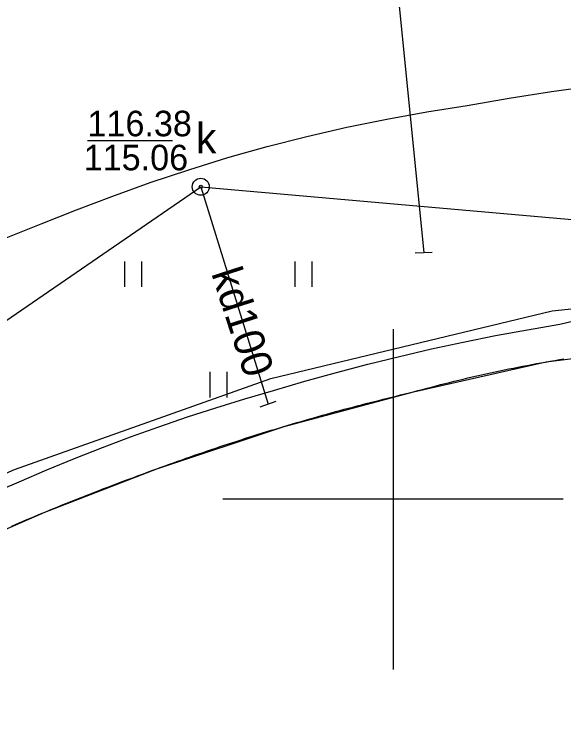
# Model space of a CAD drawing. Extents: x 6434771 to 6436222, y 5663454 to 5664782.
# Drawn here: x 6435488.88 to 6435505.01, y 5664193.12 to 5664214.24 of the extents above; entities that cross this region are included whole.
import ezdxf

# ---------------------------------------------------------------- set-up
doc = ezdxf.new("R2010")
doc.units = 0
for name, color, linetype in [('Warstwa 1', 7, 'Continuous'), ('Warstwa 11', 7, 'Continuous'), ('Warstwa 12', 7, 'Continuous'), ('Warstwa 14', 7, 'Continuous'), ('Warstwa 20', 7, 'Continuous'), ('Warstwa 4', 7, 'Continuous'), ('Warstwa 5', 7, 'Continuous'), ('Warstwa 6', 7, 'Continuous'), ('Warstwa 63', 7, 'Continuous'), ('Warstwa 7', 7, 'Continuous'), ('Warstwa 9', 7, 'Continuous')]:
    doc.layers.add(name, color=color, linetype=linetype)

msp = doc.modelspace()

# ---------------------------------------------------------------- linework, layer by layer
at = {"layer": 'Warstwa 1'}
for p, q in [((6435504.5, 5664204.037), (6435508.697, 5664204.556)), ((6435500.599, 5664203.154), (6435504.5, 5664204.037)), ((6435496.797, 5664202.14), (6435500.599, 5664203.154)), ((6435493.062, 5664200.895), (6435496.797, 5664202.14)), ((6435489.776, 5664199.625), (6435493.062, 5664200.895)), ((6435486.378, 5664198.136), (6435489.776, 5664199.625))]:
    msp.add_line(p, q, dxfattribs=at)
at = {"layer": 'Warstwa 11'}
for points in [[(6435500.599, 5664203.154), (6435500.732, 5664203.191), (6435500.864, 5664203.226), (6435500.997, 5664203.262), (6435501.129, 5664203.297), (6435501.263, 5664203.332), (6435501.395, 5664203.367), (6435501.527, 5664203.4), (6435501.661, 5664203.433), (6435501.794, 5664203.467), (6435501.928, 5664203.499), (6435502.061, 5664203.532), (6435502.194, 5664203.563), (6435502.328, 5664203.594), (6435502.461, 5664203.625), (6435502.596, 5664203.655), (6435502.729, 5664203.684), (6435502.863, 5664203.715), (6435502.998, 5664203.743), (6435503.132, 5664203.772), (6435503.265, 5664203.8), (6435503.4, 5664203.827), (6435503.535, 5664203.855), (6435503.669, 5664203.882), (6435503.804, 5664203.907), (6435503.939, 5664203.934), (6435504.073, 5664203.959), (6435504.209, 5664203.985), (6435504.343, 5664204.009), (6435504.478, 5664204.032), (6435504.614, 5664204.057), (6435504.749, 5664204.08), (6435504.884, 5664204.102), (6435505.019, 5664204.125)], [(6435493.062, 5664200.895), (6435493.185, 5664200.941), (6435493.308, 5664200.985), (6435493.431, 5664201.03), (6435493.555, 5664201.074), (6435493.678, 5664201.119), (6435493.802, 5664201.162), (6435493.925, 5664201.206), (6435494.05, 5664201.249), (6435494.173, 5664201.293), (6435494.298, 5664201.335), (6435494.421, 5664201.378), (6435494.546, 5664201.42), (6435494.671, 5664201.463), (6435494.795, 5664201.504), (6435494.92, 5664201.546), (6435495.044, 5664201.587), (6435495.169, 5664201.629), (6435495.293, 5664201.669), (6435495.418, 5664201.71), (6435495.543, 5664201.75), (6435495.668, 5664201.791), (6435495.793, 5664201.83), (6435495.918, 5664201.87), (6435496.043, 5664201.909), (6435496.169, 5664201.949), (6435496.294, 5664201.987), (6435496.419, 5664202.026), (6435496.545, 5664202.064), (6435496.67, 5664202.103), (6435496.796, 5664202.14), (6435496.921, 5664202.178), (6435497.048, 5664202.215), (6435497.173, 5664202.251), (6435497.3, 5664202.289), (6435497.425, 5664202.325), (6435497.552, 5664202.361), (6435497.678, 5664202.397), (6435497.803, 5664202.433), (6435497.93, 5664202.468), (6435498.056, 5664202.504), (6435498.183, 5664202.539), (6435498.309, 5664202.574), (6435498.437, 5664202.608), (6435498.563, 5664202.643), (6435498.689, 5664202.676), (6435498.817, 5664202.71), (6435498.943, 5664202.743), (6435499.071, 5664202.777), (6435499.197, 5664202.809), (6435499.325, 5664202.842), (6435499.452, 5664202.874), (6435499.579, 5664202.906), (6435499.707, 5664202.939), (6435499.834, 5664202.97), (6435499.962, 5664203.002), (6435500.089, 5664203.032), (6435500.216, 5664203.064), (6435500.344, 5664203.094), (6435500.471, 5664203.125), (6435500.599, 5664203.154)], [(6435488.8, 5664199.215), (6435488.911, 5664199.262), (6435489.022, 5664199.31), (6435489.133, 5664199.356), (6435489.244, 5664199.403), (6435489.355, 5664199.45), (6435489.466, 5664199.496), (6435489.578, 5664199.542), (6435489.69, 5664199.589), (6435489.801, 5664199.634), (6435489.913, 5664199.68), (6435490.024, 5664199.726), (6435490.136, 5664199.771), (6435490.247, 5664199.816), (6435490.359, 5664199.862), (6435490.47, 5664199.906), (6435490.583, 5664199.951), (6435490.695, 5664199.996), (6435490.807, 5664200.04), (6435490.919, 5664200.085), (6435491.031, 5664200.129), (6435491.144, 5664200.173), (6435491.256, 5664200.217), (6435491.368, 5664200.26), (6435491.48, 5664200.303), (6435491.593, 5664200.347), (6435491.705, 5664200.39), (6435491.818, 5664200.433), (6435491.931, 5664200.476), (6435492.044, 5664200.518), (6435492.156, 5664200.561), (6435492.27, 5664200.604), (6435492.383, 5664200.645), (6435492.495, 5664200.687), (6435492.609, 5664200.73), (6435492.722, 5664200.771), (6435492.835, 5664200.812), (6435492.948, 5664200.853), (6435493.062, 5664200.895)]]:
    msp.add_lwpolyline(points, dxfattribs=at)
at = {"layer": 'Warstwa 12'}
for points in [[(6435522.326, 5664269.854), (6435508.019, 5664254.457), (6435497.565, 5664245.063), (6435496.739, 5664244.522), (6435499.115, 5664225.163), (6435500.901, 5664207.244)], [(6435482.507, 5664198.062), (6435488.881, 5664200.876), (6435496.414, 5664203.545), (6435504.678, 5664205.535), (6435512.459, 5664206.351), (6435520.429, 5664205.495), (6435525.132, 5664204.068), (6435528.683, 5664202.475), (6435528.858, 5664202.893), (6435534.374, 5664198.346), (6435538.182, 5664194.05), (6435539.957, 5664190.909)]]:
    msp.add_lwpolyline(points, dxfattribs=at)
at = {"layer": 'Warstwa 14'}
msp.add_line((6435491.03, 5664210.537), (6435493.519, 5664210.537), dxfattribs=at)
msp.add_circle((6435494.352, 5664209.18), 0.045, dxfattribs=at)
at = {"layer": 'Warstwa 20'}
for p, q in [((6435500.651, 5664207.234), (6435501.151, 5664207.254)), ((6435496.099, 5664202.713), (6435496.571, 5664202.879))]:
    msp.add_line(p, q, dxfattribs=at)
at = {"layer": 'Warstwa 4'}
msp.add_circle((6435494.352, 5664209.18), 0.25, dxfattribs=at)
at = {"layer": 'Warstwa 5'}
for p, q in [((6435504.653, 5664211.977), (6435505.895, 5664212.145)), ((6435503.415, 5664211.784), (6435504.653, 5664211.977)), ((6435502.181, 5664211.565), (6435503.415, 5664211.784)), ((6435500.995, 5664211.381), (6435502.181, 5664211.565)), ((6435499.814, 5664211.169), (6435500.995, 5664211.381)), ((6435498.638, 5664210.928), (6435499.814, 5664211.169)), ((6435497.468, 5664210.658), (6435498.638, 5664210.928)), ((6435496.306, 5664210.361), (6435497.468, 5664210.658)), ((6435495.151, 5664210.035), (6435496.306, 5664210.361)), ((6435494.004, 5664209.681), (6435495.151, 5664210.035)), ((6435492.866, 5664209.3), (6435494.004, 5664209.681)), ((6435491.738, 5664208.891), (6435492.866, 5664209.3)), ((6435490.698, 5664208.499), (6435491.738, 5664208.891)), ((6435489.664, 5664208.094), (6435490.698, 5664208.499)), ((6435488.634, 5664207.676), (6435489.664, 5664208.094)), ((6435492.126, 5664206.239), (6435492.126, 5664206.989)), ((6435492.626, 5664206.239), (6435492.626, 5664206.989)), ((6435497.126, 5664206.239), (6435497.126, 5664206.989)), ((6435497.626, 5664206.239), (6435497.626, 5664206.989)), ((6435504.894, 5664205.142), (6435505.594, 5664205.311)), ((6435503.948, 5664204.981), (6435504.894, 5664205.142)), ((6435503.005, 5664204.807), (6435503.948, 5664204.981)), ((6435502.064, 5664204.618), (6435503.005, 5664204.807)), ((6435501.127, 5664204.416), (6435502.064, 5664204.618)), ((6435500.192, 5664204.199), (6435501.127, 5664204.416)), ((6435499.261, 5664203.968), (6435500.192, 5664204.199)), ((6435498.334, 5664203.724), (6435499.261, 5664203.968)), ((6435494.626, 5664202.989), (6435494.626, 5664203.739)), ((6435495.126, 5664202.989), (6435495.126, 5664203.739)), ((6435497.41, 5664203.466), (6435498.334, 5664203.724)), ((6435496.49, 5664203.194), (6435497.41, 5664203.466)), ((6435495.642, 5664202.948), (6435496.49, 5664203.194)), ((6435494.798, 5664202.69), (6435495.642, 5664202.948)), ((6435493.958, 5664202.418), (6435494.798, 5664202.69)), ((6435493.122, 5664202.133), (6435493.958, 5664202.418)), ((6435492.291, 5664201.835), (6435493.122, 5664202.133)), ((6435491.465, 5664201.524), (6435492.291, 5664201.835)), ((6435490.644, 5664201.2), (6435491.465, 5664201.524)), ((6435489.828, 5664200.863), (6435490.644, 5664201.2)), ((6435489.018, 5664200.514), (6435489.828, 5664200.863)), ((6435488.489, 5664200.291), (6435489.018, 5664200.514))]:
    msp.add_line(p, q, dxfattribs=at)
at = {"layer": 'Warstwa 6'}
msp.add_circle((6435494.352, 5664209.18), 0.045, dxfattribs=at)
at = {"layer": 'Warstwa 63'}
for p, q in [((6435500, 5664205), (6435500, 5664195)), ((6435505, 5664200), (6435495, 5664200))]:
    msp.add_line(p, q, dxfattribs=at)
at = {"layer": 'Warstwa 7'}
for points in [[(6435468.996, 5664191.765), (6435494.352, 5664209.18), (6435531.175, 5664205.935), (6435546.135, 5664190.834)], [(6435494.352, 5664209.18), (6435496.335, 5664202.796)]]:
    msp.add_lwpolyline(points, dxfattribs=at)
at = {"layer": 'Warstwa 9'}
for p, q in [((6435504.653, 5664211.977), (6435505.895, 5664212.145)), ((6435503.415, 5664211.784), (6435504.653, 5664211.977)), ((6435502.181, 5664211.565), (6435503.415, 5664211.784)), ((6435500.995, 5664211.381), (6435502.181, 5664211.565)), ((6435499.814, 5664211.169), (6435500.995, 5664211.381)), ((6435498.638, 5664210.928), (6435499.814, 5664211.169)), ((6435497.468, 5664210.658), (6435498.638, 5664210.928)), ((6435496.306, 5664210.361), (6435497.468, 5664210.658)), ((6435495.151, 5664210.035), (6435496.306, 5664210.361)), ((6435494.004, 5664209.681), (6435495.151, 5664210.035)), ((6435492.866, 5664209.3), (6435494.004, 5664209.681)), ((6435491.738, 5664208.891), (6435492.866, 5664209.3)), ((6435490.698, 5664208.499), (6435491.738, 5664208.891)), ((6435489.664, 5664208.094), (6435490.698, 5664208.499)), ((6435488.634, 5664207.676), (6435489.664, 5664208.094)), ((6435504.894, 5664205.142), (6435505.594, 5664205.311)), ((6435503.948, 5664204.981), (6435504.894, 5664205.142)), ((6435503.005, 5664204.807), (6435503.948, 5664204.981)), ((6435502.064, 5664204.618), (6435503.005, 5664204.807)), ((6435501.127, 5664204.416), (6435502.064, 5664204.618)), ((6435500.192, 5664204.199), (6435501.127, 5664204.416)), ((6435499.261, 5664203.968), (6435500.192, 5664204.199)), ((6435504.209, 5664203.985), (6435504.343, 5664204.009)), ((6435504.343, 5664204.009), (6435504.478, 5664204.032)), ((6435504.478, 5664204.032), (6435504.614, 5664204.057)), ((6435504.614, 5664204.057), (6435504.749, 5664204.08)), ((6435504.749, 5664204.08), (6435504.884, 5664204.102)), ((6435504.884, 5664204.102), (6435505.019, 5664204.125)), ((6435498.334, 5664203.724), (6435499.261, 5664203.968)), ((6435503.132, 5664203.772), (6435503.265, 5664203.8)), ((6435503.265, 5664203.8), (6435503.4, 5664203.827)), ((6435503.4, 5664203.827), (6435503.535, 5664203.855)), ((6435503.535, 5664203.855), (6435503.669, 5664203.882)), ((6435503.669, 5664203.882), (6435503.804, 5664203.907)), ((6435503.804, 5664203.907), (6435503.939, 5664203.934)), ((6435503.939, 5664203.934), (6435504.073, 5664203.959)), ((6435504.073, 5664203.959), (6435504.209, 5664203.985)), ((6435497.41, 5664203.466), (6435498.334, 5664203.724)), ((6435502.194, 5664203.563), (6435502.328, 5664203.594)), ((6435502.328, 5664203.594), (6435502.461, 5664203.625)), ((6435502.461, 5664203.625), (6435502.596, 5664203.655)), ((6435502.596, 5664203.655), (6435502.729, 5664203.684)), ((6435502.729, 5664203.684), (6435502.863, 5664203.715)), ((6435502.863, 5664203.715), (6435502.998, 5664203.743)), ((6435502.998, 5664203.743), (6435503.132, 5664203.772)), ((6435496.49, 5664203.194), (6435497.41, 5664203.466)), ((6435501.395, 5664203.367), (6435501.527, 5664203.4)), ((6435501.527, 5664203.4), (6435501.661, 5664203.433)), ((6435501.661, 5664203.433), (6435501.794, 5664203.467)), ((6435501.794, 5664203.467), (6435501.928, 5664203.499)), ((6435501.928, 5664203.499), (6435502.061, 5664203.532)), ((6435502.061, 5664203.532), (6435502.194, 5664203.563)), ((6435495.642, 5664202.948), (6435496.49, 5664203.194)), ((6435500.599, 5664203.154), (6435500.732, 5664203.191)), ((6435500.732, 5664203.191), (6435500.864, 5664203.226)), ((6435500.864, 5664203.226), (6435500.997, 5664203.262)), ((6435500.997, 5664203.262), (6435501.129, 5664203.297)), ((6435501.129, 5664203.297), (6435501.263, 5664203.332)), ((6435501.263, 5664203.332), (6435501.395, 5664203.367)), ((6435499.707, 5664202.939), (6435499.834, 5664202.97)), ((6435499.834, 5664202.97), (6435499.962, 5664203.002)), ((6435499.962, 5664203.002), (6435500.089, 5664203.032)), ((6435500.089, 5664203.032), (6435500.216, 5664203.064)), ((6435500.216, 5664203.064), (6435500.344, 5664203.094)), ((6435500.344, 5664203.094), (6435500.471, 5664203.125)), ((6435500.471, 5664203.125), (6435500.599, 5664203.154)), ((6435494.798, 5664202.69), (6435495.642, 5664202.948)), ((6435498.817, 5664202.71), (6435498.943, 5664202.743)), ((6435498.943, 5664202.743), (6435499.071, 5664202.777)), ((6435499.071, 5664202.777), (6435499.197, 5664202.809)), ((6435499.197, 5664202.809), (6435499.325, 5664202.842)), ((6435499.325, 5664202.842), (6435499.452, 5664202.874)), ((6435499.452, 5664202.874), (6435499.579, 5664202.906)), ((6435499.579, 5664202.906), (6435499.707, 5664202.939)), ((6435493.958, 5664202.418), (6435494.798, 5664202.69)), ((6435498.056, 5664202.504), (6435498.183, 5664202.539)), ((6435498.183, 5664202.539), (6435498.309, 5664202.574)), ((6435498.309, 5664202.574), (6435498.437, 5664202.608)), ((6435498.437, 5664202.608), (6435498.563, 5664202.643)), ((6435498.563, 5664202.643), (6435498.689, 5664202.676)), ((6435498.689, 5664202.676), (6435498.817, 5664202.71)), ((6435493.122, 5664202.133), (6435493.958, 5664202.418)), ((6435497.3, 5664202.289), (6435497.425, 5664202.325)), ((6435497.425, 5664202.325), (6435497.552, 5664202.361)), ((6435497.552, 5664202.361), (6435497.678, 5664202.397)), ((6435497.678, 5664202.397), (6435497.803, 5664202.433)), ((6435497.803, 5664202.433), (6435497.93, 5664202.468)), ((6435497.93, 5664202.468), (6435498.056, 5664202.504)), ((6435492.291, 5664201.835), (6435493.122, 5664202.133)), ((6435496.67, 5664202.103), (6435496.796, 5664202.14)), ((6435496.796, 5664202.14), (6435496.921, 5664202.178)), ((6435496.921, 5664202.178), (6435497.048, 5664202.215)), ((6435497.048, 5664202.215), (6435497.173, 5664202.251)), ((6435497.173, 5664202.251), (6435497.3, 5664202.289)), ((6435495.918, 5664201.87), (6435496.043, 5664201.909)), ((6435496.043, 5664201.909), (6435496.169, 5664201.949)), ((6435496.169, 5664201.949), (6435496.294, 5664201.987)), ((6435496.294, 5664201.987), (6435496.419, 5664202.026)), ((6435496.419, 5664202.026), (6435496.545, 5664202.064)), ((6435496.545, 5664202.064), (6435496.67, 5664202.103)), ((6435491.465, 5664201.524), (6435492.291, 5664201.835)), ((6435495.293, 5664201.669), (6435495.418, 5664201.71)), ((6435495.418, 5664201.71), (6435495.543, 5664201.75)), ((6435495.543, 5664201.75), (6435495.668, 5664201.791)), ((6435495.668, 5664201.791), (6435495.793, 5664201.83)), ((6435495.793, 5664201.83), (6435495.918, 5664201.87)), ((6435490.644, 5664201.2), (6435491.465, 5664201.524)), ((6435494.671, 5664201.463), (6435494.795, 5664201.504)), ((6435494.795, 5664201.504), (6435494.92, 5664201.546)), ((6435494.92, 5664201.546), (6435495.044, 5664201.587)), ((6435495.044, 5664201.587), (6435495.169, 5664201.629)), ((6435495.169, 5664201.629), (6435495.293, 5664201.669)), ((6435494.05, 5664201.249), (6435494.173, 5664201.293)), ((6435494.173, 5664201.293), (6435494.298, 5664201.335)), ((6435494.298, 5664201.335), (6435494.421, 5664201.378)), ((6435494.421, 5664201.378), (6435494.546, 5664201.42)), ((6435494.546, 5664201.42), (6435494.671, 5664201.463)), ((6435489.828, 5664200.863), (6435490.644, 5664201.2)), ((6435493.431, 5664201.03), (6435493.555, 5664201.074)), ((6435493.555, 5664201.074), (6435493.678, 5664201.119)), ((6435493.678, 5664201.119), (6435493.802, 5664201.162)), ((6435493.802, 5664201.162), (6435493.925, 5664201.206)), ((6435493.925, 5664201.206), (6435494.05, 5664201.249)), ((6435489.018, 5664200.514), (6435489.828, 5664200.863)), ((6435492.835, 5664200.812), (6435492.948, 5664200.853)), ((6435492.948, 5664200.853), (6435493.062, 5664200.895)), ((6435493.062, 5664200.895), (6435493.185, 5664200.941)), ((6435493.185, 5664200.941), (6435493.308, 5664200.985)), ((6435493.308, 5664200.985), (6435493.431, 5664201.03)), ((6435492.27, 5664200.604), (6435492.383, 5664200.645)), ((6435492.383, 5664200.645), (6435492.495, 5664200.687)), ((6435492.495, 5664200.687), (6435492.609, 5664200.73)), ((6435492.609, 5664200.73), (6435492.722, 5664200.771)), ((6435492.722, 5664200.771), (6435492.835, 5664200.812)), ((6435488.489, 5664200.291), (6435489.018, 5664200.514)), ((6435491.705, 5664200.39), (6435491.818, 5664200.433)), ((6435491.818, 5664200.433), (6435491.931, 5664200.476)), ((6435491.931, 5664200.476), (6435492.044, 5664200.518)), ((6435492.044, 5664200.518), (6435492.156, 5664200.561)), ((6435492.156, 5664200.561), (6435492.27, 5664200.604)), ((6435491.144, 5664200.173), (6435491.256, 5664200.217)), ((6435491.256, 5664200.217), (6435491.368, 5664200.26)), ((6435491.368, 5664200.26), (6435491.48, 5664200.303)), ((6435491.48, 5664200.303), (6435491.593, 5664200.347)), ((6435491.593, 5664200.347), (6435491.705, 5664200.39)), ((6435490.583, 5664199.951), (6435490.695, 5664199.996)), ((6435490.695, 5664199.996), (6435490.807, 5664200.04)), ((6435490.807, 5664200.04), (6435490.919, 5664200.085)), ((6435490.919, 5664200.085), (6435491.031, 5664200.129)), ((6435491.031, 5664200.129), (6435491.144, 5664200.173)), ((6435490.136, 5664199.771), (6435490.247, 5664199.816)), ((6435490.247, 5664199.816), (6435490.359, 5664199.862)), ((6435490.359, 5664199.862), (6435490.47, 5664199.906)), ((6435490.47, 5664199.906), (6435490.583, 5664199.951)), ((6435489.578, 5664199.542), (6435489.69, 5664199.589)), ((6435489.69, 5664199.589), (6435489.801, 5664199.634)), ((6435489.801, 5664199.634), (6435489.913, 5664199.68)), ((6435489.913, 5664199.68), (6435490.024, 5664199.726)), ((6435490.024, 5664199.726), (6435490.136, 5664199.771)), ((6435489.133, 5664199.356), (6435489.244, 5664199.403)), ((6435489.244, 5664199.403), (6435489.355, 5664199.45)), ((6435489.355, 5664199.45), (6435489.466, 5664199.496)), ((6435489.466, 5664199.496), (6435489.578, 5664199.542)), ((6435488.8, 5664199.215), (6435488.911, 5664199.262)), ((6435488.911, 5664199.262), (6435489.022, 5664199.31)), ((6435489.022, 5664199.31), (6435489.133, 5664199.356))]:
    msp.add_line(p, q, dxfattribs=at)

# ---------------------------------------------------------------- texts
at = {"layer": 'Warstwa 14'}
msp.add_text('115.06', height=0.75, dxfattribs=at).set_placement((6435490.913, 5664209.662))
at = {"layer": 'Warstwa 5'}
msp.add_text('k', height=0.9, dxfattribs=at).set_placement((6435494.211, 5664210.158))
at = {"layer": 'Warstwa 6'}
msp.add_text('116.38', height=0.75, dxfattribs=at).set_placement((6435491.024, 5664210.662))
at = {"layer": 'Warstwa 7'}
msp.add_text('kd100', height=0.9, rotation=287.9457, dxfattribs=at).set_placement((6435494.653, 5664206.641))

doc.saveas('drawing.dxf')
